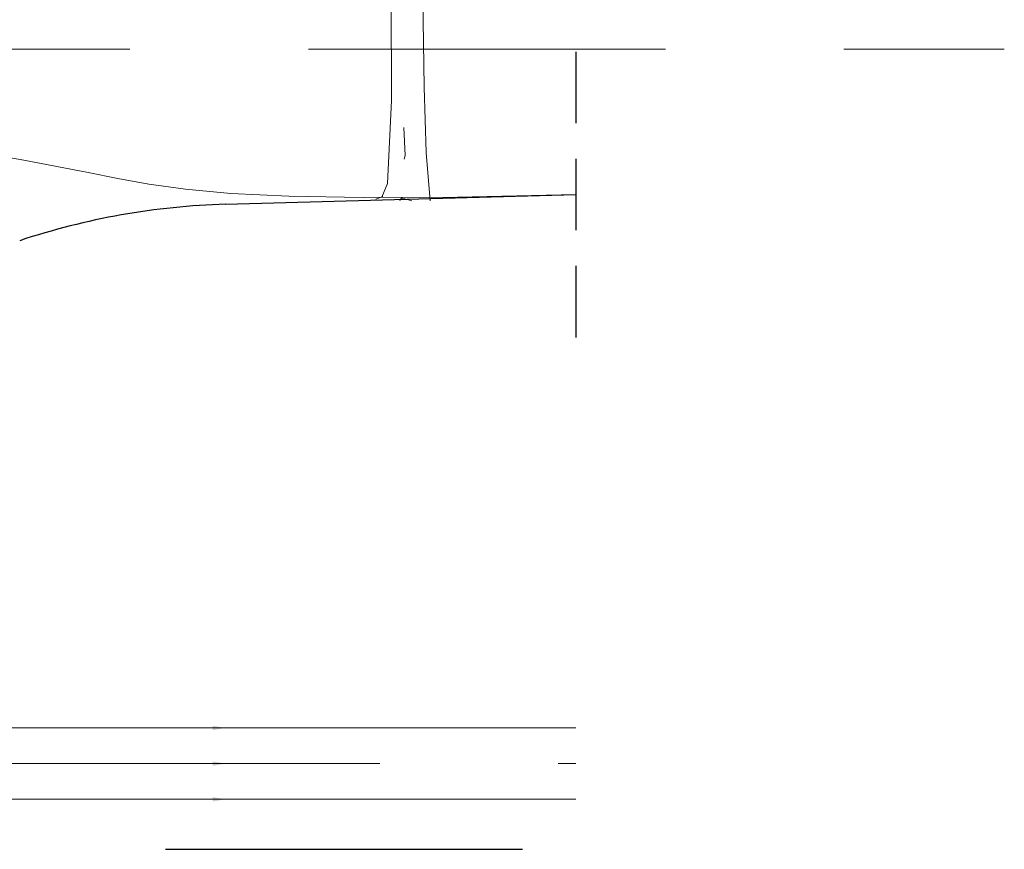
# Model space of a CAD drawing. Header units: metres. Extents: x 196651 to 397723, y 354703 to 710691.
# Tile 314 of 322: x 198914 to 198921, y 355816 to 355822. Entities that reach past the tile are written whole.
import ezdxf

# ---------------------------------------------------------------- set-up
doc = ezdxf.new("R2010")
doc.units = ezdxf.units.M
doc.header["$MEASUREMENT"] = 0
doc.linetypes.add('DASHED', pattern=[0.75, 0.5, -0.25])
doc.linetypes.add('DASHED2', pattern=[0.375, 0.25, -0.125])
doc.layers.add('X-XX-AL-AANPIJLING-M', color=7, linetype='Continuous', lineweight=18)
doc.layers.add('X-XX-BESTAAND-DETAIL-G', color=252, linetype='Continuous', lineweight=5)
doc.layers.add('X-XX-AL-DETAIL-AFSTANDSLIJNEN-G', color=2, linetype='Continuous', lineweight=5, plot=False)
for name, color, linetype in [('X-XX-NIEUW-DETAIL-G', 1, 'Continuous'), ('X-XX-NIEUW-DETAIL-M', 7, 'Continuous'), ('X-XX-NIEUW-DETAIL_GROEN-S', 7, 'Continuous')]:
    doc.layers.add(name, color=color, linetype=linetype)
doc.styles.add('NLCS-ISO', font='NLCS-ISO.ttf')
doc.dimstyles.new('Jens 1_50 - standaard', dxfattribs={"dimscale": 0.05, "dimtxt": 1.8, "dimasz": 1.8, "dimexe": 2, "dimexo": 2, "dimgap": 0.7, "dimtad": 1, "dimzin": 0, "dimdsep": 46, "dimtxsty": 'NLCS-ISO', "dimcen": 2.5, "dimdle": 2, "dimse1": 1, "dimse2": 1, "dimclrd": 256, "dimclre": 256, "dimclrt": 256, "dimadec": 1, "dimazin": 0, "dimtfac": 1, "dimtdec": 3, "dimtofl": 0, "dimtmove": 1, "dimatfit": 0, "dimfxl": 2, "dimfxlon": 1, "dimtfillclr": 254, "dimtolj": 1, "dimtzin": 0, "dimlwd": 18, "dimlwe": 18, "dimarcsym": 0})

# ---------------------------------------------------------------- blocks, each defined once
blk = doc.blocks.new('*D1613')
at = {"layer": 'Defpoints', "color": 0, "transparency": 16777216}
for p in [(198906.2446, 355820.4985), (198915.7626, 355820.505), (198915.7626, 355816.3382)]:
    blk.add_point(p, dxfattribs=at)
at = {"layer": 'X-XX-AL-AANPIJLING-M', "linetype": 'Continuous', "lineweight": 18, "transparency": 16777216}
blk.add_line((198906.3346, 355816.3382), (198915.6726, 355816.3382), dxfattribs=at)
at = {"layer": 'X-XX-AL-AANPIJLING-M', "transparency": 16777216}
for points in [[(198906.3346, 355816.3532), (198906.3346, 355816.3232), (198906.2446, 355816.3382)], [(198915.6726, 355816.3532), (198915.6726, 355816.3232), (198915.7626, 355816.3382)]]:
    blk.add_solid(points, dxfattribs=at)
at = {"layer": 'X-XX-AL-AANPIJLING-M', "transparency": 16777216, "insert": (198911.0036, 355816.4182), "char_height": 0.09, "attachment_point": 5, "style": 'NLCS-ISO'}
blk.add_mtext('\\A1;Wadi', dxfattribs=at)
blk = doc.blocks.new('*D1614')
at = {"layer": 'Defpoints', "color": 0, "transparency": 16777216}
for p in [(198906.2446, 355820.7485), (198915.7626, 355820.755), (198915.7626, 355816.5882)]:
    blk.add_point(p, dxfattribs=at)
at = {"layer": 'X-XX-AL-AANPIJLING-M', "linetype": 'Continuous', "lineweight": 18, "transparency": 16777216}
blk.add_line((198906.3346, 355816.5882), (198915.6726, 355816.5882), dxfattribs=at)
at = {"layer": 'X-XX-AL-AANPIJLING-M', "transparency": 16777216}
for points in [[(198906.3346, 355816.6032), (198906.3346, 355816.5732), (198906.2446, 355816.5882)], [(198915.6726, 355816.6032), (198915.6726, 355816.5732), (198915.7626, 355816.5882)]]:
    blk.add_solid(points, dxfattribs=at)
at = {"layer": 'X-XX-AL-AANPIJLING-M', "transparency": 16777216, "insert": (198911.0036, 355816.6682), "char_height": 0.09, "attachment_point": 5, "style": 'NLCS-ISO'}
blk.add_mtext('\\A1;9.52', dxfattribs=at)
blk = doc.blocks.new('*D1608')
at = {"layer": 'Defpoints', "color": 0, "transparency": 16777216}
for p in [(198915.7626, 355820.505), (198911.8268, 355819.4191), (198915.7626, 355816.8382)]:
    blk.add_point(p, dxfattribs=at)
at = {"layer": 'X-XX-AL-AANPIJLING-M', "linetype": 'Continuous', "lineweight": 18, "transparency": 16777216}
blk.add_line((198911.9168, 355816.8382), (198915.6726, 355816.8382), dxfattribs=at)
at = {"layer": 'X-XX-AL-AANPIJLING-M', "transparency": 16777216}
for points in [[(198911.9168, 355816.8532), (198911.9168, 355816.8232), (198911.8268, 355816.8382)], [(198915.6726, 355816.8532), (198915.6726, 355816.8232), (198915.7626, 355816.8382)]]:
    blk.add_solid(points, dxfattribs=at)
at = {"layer": 'X-XX-AL-AANPIJLING-M', "transparency": 16777216, "insert": (198913.7947, 355816.9182), "char_height": 0.09, "attachment_point": 5, "style": 'NLCS-ISO'}
blk.add_mtext('\\A1;3.94', dxfattribs=at)
blk = doc.blocks.new('JENS-DETAIL-BESTAANDE BOOM')
at = {"color": 252, "lineweight": 5}
for p, q in [((-0.0698, 1.748), (-0.0648, 0.703)), ((0.1502, 1.701), (0.1632, 0.796)), ((0.1632, 0.796), (0.1772, 0.338)), ((-0.0648, 0.703), (-0.0928, 0.122)), ((0.0202, 0.514), (0.0302, 0.318)), ((0.0302, 0.318), (0.0232, 0.292)), ((0.1772, 0.338), (0.2042, 0)), ((-0.0928, 0.122), (-0.1338, 0.027)), ((-0.1268, 0.03), (-0.1758, 0.011)), ((-0.0012, 0.0143), (-0.0068, 0)), ((0.0762, 0), (0.0111, 0.0202))]:
    blk.add_line(p, q, dxfattribs=at)
blk.add_ellipse((0.0081, 0.0107), major_axis=(0.00707, 0.00707), ratio=1, start_param=0.484053, end_param=1.983207, dxfattribs=at)

msp = doc.modelspace()

# ---------------------------------------------------------------- linework, layer by layer
at = {"layer": 'X-XX-AL-DETAIL-AFSTANDSLIJNEN-G', "linetype": 'DASHED', "ltscale": 5, "flags": 128}
for points in [[(198893.8421, 355821.5921), (198921.2152, 355821.5921)], [(198891.8421, 355816.5882), (198918.2152, 355816.5882)]]:
    msp.add_lwpolyline(points, dxfattribs=at)
at = {"layer": 'X-XX-AL-DETAIL-AFSTANDSLIJNEN-G', "flags": 128}
for points in [[(198891.8421, 355816.8382), (198918.2152, 355816.8382)], [(198891.8421, 355816.3382), (198918.2152, 355816.3382)]]:
    msp.add_lwpolyline(points, dxfattribs=at)
at = {"layer": 'X-XX-BESTAAND-DETAIL-G', "flags": 128}
msp.add_lwpolyline([(198914.1072, 355820.8557), (198914.3488, 355820.8138), (198914.5802, 355820.7708), (198914.799, 355820.7276), (198915.0071, 355820.6853), (198915.2258, 355820.6456), (198915.481, 355820.6104), (198915.7988, 355820.5819), (198916.2052, 355820.5619), (198916.726, 355820.5525), (198917.3874, 355820.5556), (198918.2152, 355820.5733)], dxfattribs=at)
at = {"layer": 'X-XX-NIEUW-DETAIL-G'}
msp.add_line((198915.7626, 355820.505), (198918.2152, 355820.5733), dxfattribs=at)
at = {"layer": 'X-XX-NIEUW-DETAIL-G', "color": 6, "linetype": 'DASHED', "flags": 128}
msp.add_lwpolyline([(198918.2152, 355821.5733), (198918.2152, 355819.5733)], dxfattribs=at)
at = {"layer": 'X-XX-NIEUW-DETAIL-G'}
msp.add_arc((198915.9017, 355815.5069), 5, 91.59442, 108.43495, dxfattribs=at)
at = {"layer": 'X-XX-NIEUW-DETAIL-M', "color": 1, "linetype": 'DASHED2', "ltscale": 10, "flags": 128}
msp.add_lwpolyline([(198892.8421, 355815.9882), (198918.2152, 355815.9882)], dxfattribs=at)

# ---------------------------------------------------------------- block references
at = {"layer": 'X-XX-NIEUW-DETAIL_GROEN-S'}
msp.add_blockref('JENS-DETAIL-BESTAANDE BOOM', (198916.99, 355820.529), dxfattribs=at)

# ---------------------------------------------------------------- dimensions: what is measured, and where the dimension line sits
at = {"layer": 'X-XX-AL-AANPIJLING-M'}
for base, p1, p2, picture, middle in [((198915.7626, 355816.5882), (198906.2446, 355820.7485), (198915.7626, 355820.755), '*D1614', (198911.0036, 355816.6682)), ((198915.7626, 355816.8382), (198911.8268, 355819.4191), (198915.7626, 355820.505), '*D1608', (198913.7947, 355816.9182))]:
    dim = msp.add_linear_dim(base=base, p1=p1, p2=p2, dimstyle='Jens 1_50 - standaard', dxfattribs=at)
    dim.commit()
    dim.dimension.update_dxf_attribs({"geometry": picture, "text_midpoint": middle})
dim = msp.add_linear_dim(base=(198915.7626, 355816.3382), p1=(198906.2446, 355820.4985), p2=(198915.7626, 355820.505), text='Wadi', dimstyle='Jens 1_50 - standaard', dxfattribs=at)
dim.commit()
dim.dimension.update_dxf_attribs({"geometry": '*D1613', "text_midpoint": (198911.0036, 355816.4182)})

doc.saveas('drawing.dxf')
